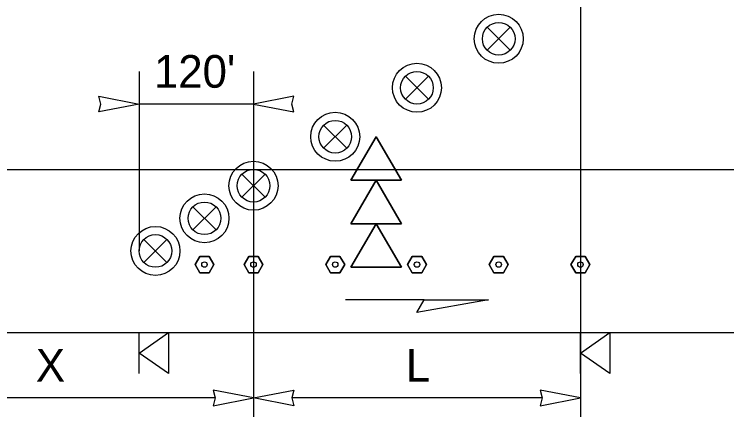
# Model space of a CAD drawing. Extents: x 99958 to 100176, y 99935 to 100011.
# Drawn here: x 100005.178 to 100006.922, y 99944.547 to 99945.516 of the extents above; entities that cross this region are included whole.
import ezdxf

# ---------------------------------------------------------------- set-up
doc = ezdxf.new("R2010")
doc.units = 0
for name, color, linetype in [('RD_ED_ShoulderPavedEdge', 7, 'Continuous'), ('RD_MK_LineEdgeWhite', 7, 'Continuous'), ('TR_WZ_PortableSignMountBlk-Wht', 7, 'Continuous'), ('TR_WZ_SequentialArrowSign', 7, 'Continuous'), ('TR_WZ_TrafficSafetyDrum', 7, 'Continuous'), ('TR_WZ_TubularMarker', 7, 'Continuous'), ('TR_WZ_WorkZoneDetails', 7, 'Continuous'), ('TR_WZ_WorkZoneTextCurrent', 7, 'Continuous')]:
    doc.layers.add(name, color=color, linetype=linetype)

msp = doc.modelspace()

# ---------------------------------------------------------------- linework, layer by layer
at = {"layer": 'RD_ED_ShoulderPavedEdge'}
msp.add_line((100000.8283, 99944.7357), (100014.8933, 99944.7357), dxfattribs=at)
at = {"layer": 'RD_MK_LineEdgeWhite'}
msp.add_line((100000.8283, 99945.1357), (100014.8933, 99945.1357), dxfattribs=at)
at = {"layer": 'TR_WZ_PortableSignMountBlk-Wht'}
for p, q in [((100005.4836, 99944.6357), (100005.4836, 99944.7357)), ((100006.5636, 99944.6357), (100006.5636, 99944.7357))]:
    msp.add_line(p, q, dxfattribs=at)
for points in [[(100005.4836, 99944.6856), (100005.5554, 99944.7357), (100005.5554, 99944.6357)], [(100006.5636, 99944.6856), (100006.6354, 99944.7357), (100006.6354, 99944.6357)]]:
    msp.add_lwpolyline(points, close=True, dxfattribs=at)
at = {"layer": 'TR_WZ_SequentialArrowSign'}
for points in [[(100006.0636, 99945.2157), (100006.0018, 99945.1091), (100006.0636, 99945.1091), (100006.1254, 99945.1091), (100006.0636, 99945.2157)], [(100006.1254, 99945.1091), (100006.0636, 99945.1091), (100006.0018, 99945.1091), (100006.0636, 99945.2157), (100006.1254, 99945.1091)], [(100006.0636, 99945.1091), (100006.0018, 99945.0024), (100006.0636, 99945.0024), (100006.1254, 99945.0024), (100006.0636, 99945.1091)], [(100006.1254, 99945.0024), (100006.0636, 99945.0024), (100006.0018, 99945.0024), (100006.0636, 99945.1091), (100006.1254, 99945.0024)], [(100006.0636, 99945.0024), (100006.0018, 99944.8957), (100006.1254, 99944.8957), (100006.0636, 99945.0024)], [(100006.1254, 99944.8957), (100006.0018, 99944.8957), (100006.0636, 99945.0024), (100006.1254, 99944.8957)]]:
    msp.add_lwpolyline(points, dxfattribs=at)
at = {"layer": 'TR_WZ_TrafficSafetyDrum'}
for p, q in [((100006.3353, 99945.484), (100006.3919, 99945.4274)), ((100006.3919, 99945.484), (100006.3353, 99945.4274)), ((100006.1353, 99945.364), (100006.1919, 99945.3074)), ((100006.1919, 99945.364), (100006.1353, 99945.3074)), ((100005.9353, 99945.244), (100005.9919, 99945.1874)), ((100005.9919, 99945.244), (100005.9353, 99945.1874)), ((100005.7353, 99945.124), (100005.7919, 99945.0674)), ((100005.7919, 99945.124), (100005.7353, 99945.0674)), ((100005.6153, 99945.044), (100005.6719, 99944.9874)), ((100005.6719, 99945.044), (100005.6153, 99944.9874)), ((100005.4953, 99944.964), (100005.5519, 99944.9074)), ((100005.5519, 99944.964), (100005.4953, 99944.9074))]:
    msp.add_line(p, q, dxfattribs=at)
for centre, radius in [((100006.3636, 99945.4557), 0.06), ((100006.3636, 99945.4557), 0.06), ((100006.3636, 99945.4557), 0.04), ((100006.1636, 99945.3357), 0.06), ((100006.1636, 99945.3357), 0.06), ((100006.1636, 99945.3357), 0.04), ((100005.9636, 99945.2157), 0.06), ((100005.9636, 99945.2157), 0.06), ((100005.9636, 99945.2157), 0.04), ((100005.7636, 99945.0957), 0.06), ((100005.7636, 99945.0957), 0.06), ((100005.7636, 99945.0957), 0.04), ((100005.6436, 99945.0157), 0.06), ((100005.6436, 99945.0157), 0.06), ((100005.6436, 99945.0157), 0.04), ((100005.5236, 99944.9357), 0.06), ((100005.5236, 99944.9357), 0.06), ((100005.5236, 99944.9357), 0.04)]:
    msp.add_circle(centre, radius, dxfattribs=at)
at = {"layer": 'TR_WZ_TubularMarker'}
for points in [[(100005.6205, 99944.9024), (100005.6321, 99944.9224), (100005.6552, 99944.9224), (100005.6667, 99944.9024), (100005.6552, 99944.8824), (100005.6321, 99944.8824)], [(100005.7405, 99944.9024), (100005.7521, 99944.9224), (100005.7752, 99944.9224), (100005.7867, 99944.9024), (100005.7752, 99944.8824), (100005.7521, 99944.8824)], [(100005.9405, 99944.9024), (100005.9521, 99944.9224), (100005.9752, 99944.9224), (100005.9867, 99944.9024), (100005.9752, 99944.8824), (100005.9521, 99944.8824)], [(100006.1405, 99944.9024), (100006.1521, 99944.9224), (100006.1752, 99944.9224), (100006.1867, 99944.9024), (100006.1752, 99944.8824), (100006.1521, 99944.8824)], [(100006.3405, 99944.9024), (100006.3521, 99944.9224), (100006.3752, 99944.9224), (100006.3867, 99944.9024), (100006.3752, 99944.8824), (100006.3521, 99944.8824)], [(100006.5405, 99944.9024), (100006.5521, 99944.9224), (100006.5752, 99944.9224), (100006.5867, 99944.9024), (100006.5752, 99944.8824), (100006.5521, 99944.8824)]]:
    msp.add_lwpolyline(points, close=True, dxfattribs=at)
for points in [[(100005.6321, 99944.8824), (100005.6552, 99944.8824), (100005.6667, 99944.9024), (100005.6552, 99944.9224), (100005.6321, 99944.9224), (100005.6205, 99944.9024), (100005.6321, 99944.8824)], [(100005.7521, 99944.8824), (100005.7752, 99944.8824), (100005.7867, 99944.9024), (100005.7752, 99944.9224), (100005.7521, 99944.9224), (100005.7405, 99944.9024), (100005.7521, 99944.8824)], [(100005.9521, 99944.8824), (100005.9752, 99944.8824), (100005.9867, 99944.9024), (100005.9752, 99944.9224), (100005.9521, 99944.9224), (100005.9405, 99944.9024), (100005.9521, 99944.8824)], [(100006.1521, 99944.8824), (100006.1752, 99944.8824), (100006.1867, 99944.9024), (100006.1752, 99944.9224), (100006.1521, 99944.9224), (100006.1405, 99944.9024), (100006.1521, 99944.8824)], [(100006.3521, 99944.8824), (100006.3752, 99944.8824), (100006.3867, 99944.9024), (100006.3752, 99944.9224), (100006.3521, 99944.9224), (100006.3405, 99944.9024), (100006.3521, 99944.8824)], [(100006.5521, 99944.8824), (100006.5752, 99944.8824), (100006.5867, 99944.9024), (100006.5752, 99944.9224), (100006.5521, 99944.9224), (100006.5405, 99944.9024), (100006.5521, 99944.8824)]]:
    msp.add_lwpolyline(points, dxfattribs=at)
for centre in [(100005.6436, 99944.9024), (100005.7636, 99944.9024), (100005.9636, 99944.9024), (100006.1636, 99944.9024), (100006.3636, 99944.9024), (100006.5636, 99944.9024)]:
    msp.add_circle(centre, 0.00667, dxfattribs=at)
at = {"layer": 'TR_WZ_WorkZoneDetails'}
for p, q in [((100006.5636, 99945.8557), (100006.5636, 99944.098)), ((100005.4836, 99945.3757), (100005.4836, 99944.9357)), ((100005.7636, 99945.3757), (100005.7636, 99944.4957)), ((100005.7636, 99945.2957), (100005.4836, 99945.2957)), ((100006.1814, 99944.8157), (100005.9885, 99944.8157)), ((100005.6698, 99944.5757), (100004.8573, 99944.5757)), ((100006.4698, 99944.5757), (100005.8573, 99944.5757))]:
    msp.add_line(p, q, dxfattribs=at)
for points in [[(100005.4836, 99945.2957), (100005.3853, 99945.2765), (100005.3898, 99945.2957), (100005.3853, 99945.315)], [(100005.7636, 99945.2957), (100005.8619, 99945.2765), (100005.8573, 99945.2957), (100005.8619, 99945.315)], [(100006.3386, 99944.8157), (100006.1636, 99944.7849), (100006.1814, 99944.8157)], [(100005.7636, 99944.5757), (100005.6653, 99944.595), (100005.6698, 99944.5757), (100005.6653, 99944.5565)], [(100005.7636, 99944.5757), (100005.8619, 99944.595), (100005.8573, 99944.5757), (100005.8619, 99944.5565)], [(100006.5636, 99944.5757), (100006.4653, 99944.595), (100006.4698, 99944.5757), (100006.4653, 99944.5565)]]:
    msp.add_lwpolyline(points, close=True, dxfattribs=at)

# ---------------------------------------------------------------- texts
at = {"layer": 'TR_WZ_WorkZoneTextCurrent'}
msp.add_text("120'", height=0.08, dxfattribs=at).set_placement((100005.5201, 99945.3357))
for s, p in [('X', (100005.2311, 99944.6157)), ('L', (100006.1364, 99944.6157))]:
    msp.add_text(s, height=0.08, rotation=360, dxfattribs=at).set_placement(p)

doc.saveas('drawing.dxf')
